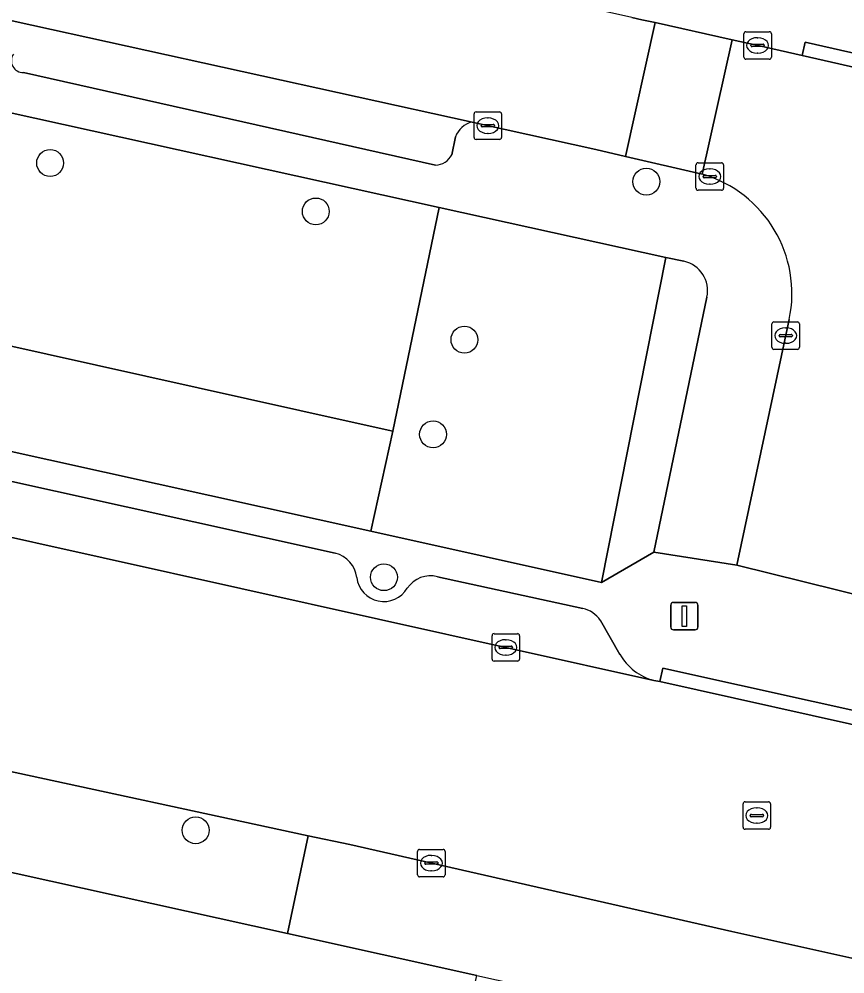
# Model space of a CAD drawing. Extents: x 162172 to 163187, y 382874 to 383685.
# Drawn here: x 162745.12 to 162775.17, y 383122.46 to 383157.19 of the extents above; entities that cross this region are included whole.
import ezdxf

# ---------------------------------------------------------------- set-up
doc = ezdxf.new("R2010")
doc.units = 0
for name, color, linetype in [('IMGEO_Boom', 7, 'Continuous'), ('IMGEO_Groenvoorziening', 7, 'Continuous'), ('IMGEO_Kolk', 7, 'Continuous'), ('IMGEO_Lichtmast', 7, 'Continuous'), ('IMGEO_Parkeervlak_open', 7, 'Continuous'), ('IMGEO_Rijbaan_lokaal_open', 7, 'Continuous'), ('IMGEO_Rioolput', 7, 'Continuous'), ('IMGEO_Voetpad_open', 7, 'Continuous')]:
    doc.layers.add(name, color=color, linetype=linetype)

msp = doc.modelspace()

# ---------------------------------------------------------------- linework, layer by layer
at = {"layer": 'IMGEO_Boom'}
for centre in [(162746.252, 383151.955), (162767.944, 383151.277), (162755.918, 383150.192), (162761.326, 383145.528), (162760.183, 383142.084), (162758.395, 383136.887), (162751.545, 383127.681)]:
    msp.add_circle(centre, 0.489, dxfattribs=at)
at = {"layer": 'IMGEO_Groenvoorziening'}
for points in [[(162758.721, 383142.201), (162760.411, 383150.342), (162726.801, 383157.757), (162729.541, 383148.699), (162757.134, 383142.554)], [(162768.657, 383148.523), (162760.411, 383150.342), (162758.721, 383142.201), (162757.914, 383138.559), (162766.308, 383136.698)], [(162758.721, 383142.201), (162757.134, 383142.554), (162729.541, 383148.699), (162728.727, 383145.028), (162757.914, 383138.559)]]:
    msp.add_lwpolyline(points, close=True, dxfattribs=at)
msp.add_lwpolyline([(162769.31, 383148.379), (162768.657, 383148.523), (162766.308, 383136.698), (162768.221, 383137.795), (162770.149, 383147.078)], dxfattribs=at)
msp.add_arc((162769.075, 383147.306), 1.098, 348.0045, 77.6305, dxfattribs=at)
at = {"layer": 'IMGEO_Kolk'}
for p, q in [((162771.491, 383155.806), (162771.491, 383156.658)), ((162771.566, 383156.732), (162772.418, 383156.732)), ((162771.979, 383156.512), (162772.004, 383156.512)), ((162772.492, 383156.658), (162772.492, 383155.806)), ((162771.75, 383156.226), (162771.75, 383156.238)), ((162772.188, 383156.189), (162771.79, 383156.189)), ((162771.793, 383156.275), (162772.191, 383156.275)), ((162772.234, 383156.238), (162772.234, 383156.226)), ((162772.002, 383155.952), (162771.977, 383155.952)), ((162772.418, 383155.732), (162771.566, 383155.732)), ((162761.674, 383152.887), (162761.674, 383153.739)), ((162761.749, 383153.813), (162762.601, 383153.813)), ((162762.675, 383153.739), (162762.675, 383152.887)), ((162761.933, 383153.307), (162761.933, 383153.319)), ((162761.976, 383153.356), (162762.374, 383153.356)), ((162762.162, 383153.593), (162762.187, 383153.593)), ((162762.417, 383153.319), (162762.417, 383153.307)), ((162762.371, 383153.27), (162761.973, 383153.27)), ((162762.185, 383153.033), (162762.16, 383153.033)), ((162762.601, 383152.813), (162761.749, 383152.813)), ((162769.825, 383151.963), (162770.677, 383151.963)), ((162769.75, 383151.037), (162769.75, 383151.889)), ((162770.238, 383151.743), (162770.263, 383151.743)), ((162770.751, 383151.889), (162770.751, 383151.037)), ((162770.009, 383151.457), (162770.009, 383151.469)), ((162770.447, 383151.42), (162770.049, 383151.42)), ((162770.052, 383151.506), (162770.45, 383151.506)), ((162770.493, 383151.469), (162770.493, 383151.457)), ((162770.677, 383150.963), (162769.825, 383150.963)), ((162770.261, 383151.183), (162770.236, 383151.183)), ((162772.513, 383145.25), (162772.513, 383146.102)), ((162772.588, 383146.176), (162773.44, 383146.176)), ((162773.514, 383146.102), (162773.514, 383145.25)), ((162772.772, 383145.67), (162772.772, 383145.682)), ((162772.815, 383145.719), (162773.213, 383145.719)), ((162773.001, 383145.956), (162773.026, 383145.956)), ((162773.256, 383145.682), (162773.256, 383145.67)), ((162773.21, 383145.633), (162772.812, 383145.633)), ((162773.024, 383145.396), (162772.999, 383145.396)), ((162773.44, 383145.176), (162772.588, 383145.176)), ((162762.328, 383133.907), (162762.328, 383134.759)), ((162762.403, 383134.833), (162763.255, 383134.833)), ((162762.816, 383134.613), (162762.841, 383134.613)), ((162763.329, 383134.759), (162763.329, 383133.907)), ((162762.587, 383134.327), (162762.587, 383134.339)), ((162763.025, 383134.29), (162762.627, 383134.29)), ((162762.63, 383134.376), (162763.028, 383134.376)), ((162763.071, 383134.339), (162763.071, 383134.327)), ((162762.839, 383134.053), (162762.814, 383134.053)), ((162763.255, 383133.833), (162762.403, 383133.833)), ((162759.621, 383126.061), (162759.621, 383126.913)), ((162759.696, 383126.987), (162760.548, 383126.987)), ((162760.622, 383126.913), (162760.622, 383126.061)), ((162760.109, 383126.767), (162760.134, 383126.767)), ((162759.88, 383126.481), (162759.88, 383126.493)), ((162760.318, 383126.444), (162759.92, 383126.444)), ((162759.923, 383126.53), (162760.321, 383126.53)), ((162760.364, 383126.493), (162760.364, 383126.481)), ((162760.548, 383125.987), (162759.696, 383125.987)), ((162760.132, 383126.207), (162760.107, 383126.207))]:
    msp.add_line(p, q, dxfattribs=at)
for points in [[(162771.491, 383155.806), (162771.491, 383156.658)], [(162771.566, 383156.732), (162772.418, 383156.732)], [(162772.492, 383156.658), (162772.492, 383155.806)], [(162772.418, 383155.732), (162771.566, 383155.732)], [(162761.674, 383152.887), (162761.674, 383153.739)], [(162761.749, 383153.813), (162762.601, 383153.813)], [(162762.675, 383153.739), (162762.675, 383152.887)], [(162762.601, 383152.813), (162761.749, 383152.813)], [(162769.825, 383151.963), (162770.677, 383151.963)], [(162769.75, 383151.037), (162769.75, 383151.889)], [(162770.751, 383151.889), (162770.751, 383151.037)], [(162770.677, 383150.963), (162769.825, 383150.963)], [(162772.513, 383145.25), (162772.513, 383146.102)], [(162772.588, 383146.176), (162773.44, 383146.176)], [(162773.514, 383146.102), (162773.514, 383145.25)], [(162773.44, 383145.176), (162772.588, 383145.176)], [(162762.328, 383133.907), (162762.328, 383134.759)], [(162762.403, 383134.833), (162763.255, 383134.833)], [(162763.329, 383134.759), (162763.329, 383133.907)], [(162763.255, 383133.833), (162762.403, 383133.833)], [(162759.621, 383126.061), (162759.621, 383126.913)], [(162759.696, 383126.987), (162760.548, 383126.987)], [(162760.622, 383126.913), (162760.622, 383126.061)], [(162760.548, 383125.987), (162759.696, 383125.987)]]:
    msp.add_lwpolyline(points, dxfattribs=at)
for centre, radius, start, end in [((162771.568, 383156.656), 0.0765, 91.552, 178.448), ((162771.568, 383156.656), 0.0765, 91.552, 178.448), ((162772.416, 383156.656), 0.0765, 1.552, 88.448), ((162772.416, 383156.656), 0.0765, 1.552, 88.448), ((162771.79, 383156.235), 0.0403, 85.8775, 175.7526), ((162771.787, 383156.225), 0.0366, 178.938, 274.7102), ((162772.191, 383156.232), 0.043, 264.8664, 352.4533), ((162772.195, 383156.237), 0.0386, 1.7309, 96.639), ((162771.568, 383155.808), 0.0765, 181.552, 268.448), ((162771.568, 383155.808), 0.0765, 181.552, 268.448), ((162772.416, 383155.808), 0.0765, 271.552, 358.448), ((162772.416, 383155.808), 0.0765, 271.552, 358.448), ((162761.751, 383153.737), 0.0765, 91.552, 178.448), ((162761.751, 383153.737), 0.0765, 91.552, 178.448), ((162762.599, 383153.737), 0.0765, 1.552, 88.448), ((162762.599, 383153.737), 0.0765, 1.552, 88.448), ((162761.973, 383153.316), 0.0403, 85.8775, 175.7526), ((162761.97, 383153.306), 0.0366, 178.938, 274.7102), ((162762.374, 383153.313), 0.043, 264.8664, 352.4533), ((162762.378, 383153.318), 0.0386, 1.7309, 96.639), ((162761.751, 383152.889), 0.0765, 181.552, 268.448), ((162761.751, 383152.889), 0.0765, 181.552, 268.448), ((162762.599, 383152.889), 0.0765, 271.552, 358.448), ((162762.599, 383152.889), 0.0765, 271.552, 358.448), ((162769.827, 383151.887), 0.0765, 91.552, 178.448), ((162769.827, 383151.887), 0.0765, 91.552, 178.448), ((162770.675, 383151.887), 0.0765, 1.552, 88.448), ((162770.675, 383151.887), 0.0765, 1.552, 88.448), ((162770.049, 383151.466), 0.0403, 85.8775, 175.7526), ((162770.046, 383151.456), 0.0366, 178.938, 274.7102), ((162770.45, 383151.463), 0.043, 264.8664, 352.4533), ((162770.454, 383151.468), 0.0386, 1.7309, 96.639), ((162769.827, 383151.039), 0.0765, 181.552, 268.448), ((162769.827, 383151.039), 0.0765, 181.552, 268.448), ((162770.675, 383151.039), 0.0765, 271.552, 358.448), ((162770.675, 383151.039), 0.0765, 271.552, 358.448), ((162772.59, 383146.1), 0.0765, 91.552, 178.448), ((162772.59, 383146.1), 0.0765, 91.552, 178.448), ((162773.438, 383146.1), 0.0765, 1.552, 88.448), ((162773.438, 383146.1), 0.0765, 1.552, 88.448), ((162772.812, 383145.679), 0.0403, 85.8775, 175.7526), ((162772.809, 383145.669), 0.0366, 178.938, 274.7102), ((162773.213, 383145.676), 0.043, 264.8664, 352.4533), ((162773.217, 383145.681), 0.0386, 1.7309, 96.639), ((162772.59, 383145.252), 0.0765, 181.552, 268.448), ((162772.59, 383145.252), 0.0765, 181.552, 268.448), ((162773.438, 383145.252), 0.0765, 271.552, 358.448), ((162773.438, 383145.252), 0.0765, 271.552, 358.448), ((162762.405, 383134.757), 0.0765, 91.552, 178.448), ((162762.405, 383134.757), 0.0765, 91.552, 178.448), ((162763.253, 383134.757), 0.0765, 1.552, 88.448), ((162763.253, 383134.757), 0.0765, 1.552, 88.448), ((162762.627, 383134.336), 0.0403, 85.8775, 175.7526), ((162762.624, 383134.326), 0.0366, 178.938, 274.7102), ((162763.028, 383134.333), 0.043, 264.8664, 352.4533), ((162763.032, 383134.338), 0.0386, 1.7309, 96.639), ((162762.405, 383133.909), 0.0765, 181.552, 268.448), ((162762.405, 383133.909), 0.0765, 181.552, 268.448), ((162763.253, 383133.909), 0.0765, 271.552, 358.448), ((162763.253, 383133.909), 0.0765, 271.552, 358.448), ((162759.698, 383126.911), 0.0765, 91.552, 178.448), ((162759.698, 383126.911), 0.0765, 91.552, 178.448), ((162760.546, 383126.911), 0.0765, 1.552, 88.448), ((162760.546, 383126.911), 0.0765, 1.552, 88.448), ((162759.92, 383126.49), 0.0403, 85.8775, 175.7526), ((162759.917, 383126.48), 0.0366, 178.938, 274.7102), ((162760.321, 383126.487), 0.043, 264.8664, 352.4533), ((162760.325, 383126.492), 0.0386, 1.7309, 96.639), ((162759.698, 383126.063), 0.0765, 181.552, 268.448), ((162759.698, 383126.063), 0.0765, 181.552, 268.448), ((162760.546, 383126.063), 0.0765, 271.552, 358.448), ((162760.546, 383126.063), 0.0765, 271.552, 358.448)]:
    msp.add_arc(centre, radius, start, end, dxfattribs=at)
for centre, major_axis, ratio, start_param, end_param in [((162771.978, 383156.232), (-0.387, 0.002), 0.722429, 4.712389, 7.853982), ((162772.003, 383156.232), (-0.39, 0.002), 0.717154, 1.570796, 4.712389), ((162762.161, 383153.313), (-0.387, 0.002), 0.722429, 4.712389, 7.853982), ((162762.186, 383153.313), (-0.39, 0.002), 0.717154, 1.570796, 4.712389), ((162770.237, 383151.463), (-0.387, 0.002), 0.722429, 4.712389, 7.853982), ((162770.262, 383151.463), (-0.39, 0.002), 0.717154, 1.570796, 4.712389), ((162773, 383145.676), (-0.387, 0.002), 0.722429, 4.712389, 7.853982), ((162773.025, 383145.676), (-0.39, 0.002), 0.717154, 1.570796, 4.712389), ((162762.815, 383134.333), (-0.387, 0.002), 0.722429, 4.712389, 7.853982), ((162762.84, 383134.333), (-0.39, 0.002), 0.717154, 1.570796, 4.712389), ((162760.108, 383126.487), (-0.387, 0.002), 0.722429, 4.712389, 7.853982), ((162760.133, 383126.487), (-0.39, 0.002), 0.717154, 1.570796, 4.712389)]:
    msp.add_ellipse(centre, major_axis=major_axis, ratio=ratio, start_param=start_param, end_param=end_param, dxfattribs=at)
at = {"layer": 'IMGEO_Lichtmast'}
for p, q in [((162768.929, 383135.972), (162769.719, 383135.972)), ((162769.719, 383135.972), (162768.929, 383135.972)), ((162768.829, 383135.072), (162768.829, 383135.872)), ((162768.829, 383135.872), (162768.829, 383135.072)), ((162769.819, 383135.872), (162769.819, 383135.072)), ((162769.819, 383135.072), (162769.819, 383135.872)), ((162769.719, 383134.972), (162768.929, 383134.972)), ((162768.929, 383134.972), (162769.719, 383134.972))]:
    msp.add_line(p, q, dxfattribs=at)
msp.add_lwpolyline([(162769.249, 383135.847), (162769.399, 383135.847), (162769.399, 383135.097), (162769.249, 383135.097), (162769.249, 383135.847)], dxfattribs=at)
for centre, start, end in [((162768.929, 383135.872), 90, 180), ((162768.929, 383135.872), 90, 180), ((162769.719, 383135.872), 0, 90), ((162769.719, 383135.872), 360, 90), ((162768.929, 383135.072), 180, 270), ((162768.929, 383135.072), 180, 270), ((162769.719, 383135.072), 270, 0), ((162769.719, 383135.072), 270, 0)]:
    msp.add_arc(centre, 0.1, start, end, dxfattribs=at)
at = {"layer": 'IMGEO_Parkeervlak_open'}
for points in [[(162761.601, 383153.44), (162744.873, 383157.13)], [(162745.285, 383155.249), (162760.274, 383151.881)], [(162760.861, 383152.256), (162761, 383152.901)], [(162723.126, 383143.173), (162768.216, 383133.132)], [(162756.625, 383137.76), (162743.863, 383140.582)], [(162765.63, 383135.754), (162760.349, 383136.904)], [(162766.984, 383134.081), (162766.271, 383135.312)]]:
    msp.add_lwpolyline(points, dxfattribs=at)
for centre, radius, start, end in [((162745.265, 383155.673), 0.425, 144.9816, 272.719), ((162761.764, 383152.654), 0.803, 101.7048, 162.0691), ((162760.259, 383152.551), 0.671, 271.2867, 333.8576), ((162756.372, 383136.746), 1.045, 6.9601, 75.9855), ((162758.391, 383136.992), 0.99, 186.902, 329.5913), ((162760.093, 383135.906), 1.03, 75.6076, 145.4135), ((162765.41, 383134.75), 1.028, 33.161, 77.6628), ((162768.725, 383135.068), 2.001, 209.5324, 255.254)]:
    msp.add_arc(centre, radius, start, end, dxfattribs=at)
at = {"layer": 'IMGEO_Rijbaan_lokaal_open'}
for points in [[(162892.326, 383105.776), (162777.11, 383131.169), (162776.695, 383131.255), (162768.44, 383133.092), (162768.216, 383133.132), (162723.126, 383143.173), (162721.765, 383143.486), (162712.48, 383145.52), (162709.068, 383146.272), (162622.598, 383165.402), (162622.419, 383165.446), (162617.288, 383166.603), (162616.709, 383166.727)], [(162802.077, 383149.607), (162801.257, 383149.812), (162783.954, 383153.523), (162783.612, 383153.596), (162781.552, 383154.063), (162773.616, 383155.863), (162772.015, 383156.226), (162771.067, 383156.437), (162769.979, 383151.55)], [(162773.14, 383146.257), (162771.232, 383137.324), (162776.132, 383136.11), (162777.995, 383145.317)], [(162744.065, 383129.98), (162755.641, 383127.484), (162757.16, 383127.16), (162771.049, 383124), (162776.079, 383122.88), (162781.97, 383121.569), (162783.256, 383121.293), (162791.009, 383119.631), (162800.138, 383117.52), (162805.148, 383116.361), (162807.385, 383115.865), (162813.338, 383114.557), (162831.813, 383110.473), (162832.208, 383110.39), (162837.346, 383109.312), (162843.91, 383107.935), (162847.127, 383107.222), (162857.711, 383104.876), (162857.913, 383104.827), (162884.53, 383098.802), (162890.648, 383097.421), (162923.801, 383089.955), (162943.612, 383085.806)]]:
    msp.add_lwpolyline(points, dxfattribs=at)
for points in [[(162750.77, 383160.957), (162750.653, 383160.983), (162749.898, 383161.148), (162732.589, 383164.93), (162731.885, 383165.083), (162730.774, 383165.342), (162727.678, 383165.963), (162726.58, 383161.079), (162730.017, 383160.386), (162735, 383159.308), (162743.362, 383157.464), (162743.584, 383157.415), (162744.873, 383157.13), (162761.601, 383153.44), (162761.987, 383153.355), (162766.11, 383152.445), (162767.183, 383152.197), (162768.266, 383157.061), (162767.785, 383157.168), (162767.416, 383157.25)], [(162767.183, 383152.197), (162769.979, 383151.55), (162771.067, 383156.437), (162768.266, 383157.061)]]:
    msp.add_lwpolyline(points, close=True, dxfattribs=at)
msp.add_arc((162768.71, 383147.202), 4.53, 347.9626, 73.7291, dxfattribs=at)
at = {"layer": 'IMGEO_Rioolput'}
for p, q in [((162771.537, 383128.717), (162772.389, 383128.717)), ((162771.462, 383127.791), (162771.462, 383128.643)), ((162771.95, 383128.497), (162771.975, 383128.497)), ((162772.463, 383128.643), (162772.463, 383127.791)), ((162771.721, 383128.211), (162771.721, 383128.223)), ((162772.159, 383128.174), (162771.761, 383128.174)), ((162771.764, 383128.26), (162772.162, 383128.26)), ((162772.205, 383128.223), (162772.205, 383128.211)), ((162772.389, 383127.717), (162771.537, 383127.717)), ((162771.973, 383127.937), (162771.948, 383127.937))]:
    msp.add_line(p, q, dxfattribs=at)
for points in [[(162771.537, 383128.717), (162772.389, 383128.717)], [(162771.462, 383127.791), (162771.462, 383128.643)], [(162772.463, 383128.643), (162772.463, 383127.791)], [(162772.389, 383127.717), (162771.537, 383127.717)]]:
    msp.add_lwpolyline(points, dxfattribs=at)
for centre, radius, start, end in [((162771.539, 383128.641), 0.0765, 91.552, 178.448), ((162771.539, 383128.641), 0.0765, 91.552, 178.448), ((162772.387, 383128.641), 0.0765, 1.552, 88.448), ((162772.387, 383128.641), 0.0765, 1.552, 88.448), ((162771.761, 383128.22), 0.0403, 85.8775, 175.7526), ((162771.758, 383128.21), 0.0366, 178.938, 274.7102), ((162772.162, 383128.217), 0.043, 264.8664, 352.4533), ((162772.166, 383128.222), 0.0386, 1.7309, 96.639), ((162771.539, 383127.793), 0.0765, 181.552, 268.448), ((162771.539, 383127.793), 0.0765, 181.552, 268.448), ((162772.387, 383127.793), 0.0765, 271.552, 358.448), ((162772.387, 383127.793), 0.0765, 271.552, 358.448)]:
    msp.add_arc(centre, radius, start, end, dxfattribs=at)
for centre, major_axis, ratio, start_param, end_param in [((162771.949, 383128.217), (-0.387, 0.002), 0.722429, 4.712389, 7.853982), ((162771.974, 383128.217), (-0.39, 0.002), 0.717154, 1.570796, 4.712389)]:
    msp.add_ellipse(centre, major_axis=major_axis, ratio=ratio, start_param=start_param, end_param=end_param, dxfattribs=at)
at = {"layer": 'IMGEO_Voetpad_open'}
for points in [[(162726.58, 383161.079), (162724.646, 383160.833), (162724.159, 383160.942), (162721.042, 383146.61), (162723.293, 383146.233), (162725.818, 383157.824), (162726.801, 383157.757), (162760.411, 383150.342), (162768.657, 383148.523), (162769.31, 383148.379)], [(162767.416, 383157.25), (162767.785, 383157.168), (162768.266, 383157.061), (162771.067, 383156.437), (162772.015, 383156.226), (162773.616, 383155.863), (162773.717, 383156.352), (162781.653, 383154.552), (162781.552, 383154.063), (162783.612, 383153.596), (162783.954, 383153.523)], [(162760.274, 383151.881), (162745.285, 383155.249)], [(162769.979, 383151.55), (162767.183, 383152.197), (162766.11, 383152.445), (162761.987, 383153.355), (162761.601, 383153.44)], [(162761, 383152.901), (162760.861, 383152.256)], [(162770.149, 383147.078), (162768.221, 383137.795), (162771.232, 383137.324), (162773.14, 383146.257)], [(162946.311, 383098.498), (162905.948, 383107.39), (162894.994, 383109.803), (162893.211, 383110.179), (162882.782, 383112.485), (162845.259, 383120.78), (162835.291, 383122.984), (162833.499, 383123.373), (162823.542, 383125.571), (162788.717, 383133.274), (162779.01, 383135.399), (162776.132, 383136.11), (162771.232, 383137.324), (162768.221, 383137.795), (162766.308, 383136.698), (162757.914, 383138.559), (162728.727, 383145.028)], [(162743.542, 383121.076), (162745.785, 383120.569), (162745.867, 383120.93), (162746.218, 383120.85), (162746.136, 383120.49), (162748.38, 383119.983), (162748.461, 383120.343), (162748.813, 383120.263), (162748.731, 383119.903), (162750.964, 383119.398), (162751.046, 383119.758), (162751.417, 383119.675), (162751.335, 383119.314), (162753.55, 383118.814), (162753.631, 383119.174), (162753.982, 383119.094), (162753.9, 383118.734), (162760.636, 383117.214), (162761.78, 383122.401), (162754.882, 383123.923), (162663.396, 383144.154)], [(162743.863, 383140.582), (162756.625, 383137.76)], [(162760.349, 383136.904), (162765.63, 383135.754)], [(162766.271, 383135.312), (162766.984, 383134.081)], [(162768.216, 383133.132), (162768.44, 383133.092), (162768.548, 383133.58), (162776.803, 383131.743), (162776.695, 383131.255), (162777.11, 383131.169)]]:
    msp.add_lwpolyline(points, dxfattribs=at)
for points in [[(162781.552, 383154.063), (162781.653, 383154.552), (162773.717, 383156.352), (162773.616, 383155.863)], [(162728.619, 383133.41), (162727.833, 383133.583), (162721.75, 383134.924), (162713.235, 383136.801), (162706.867, 383138.202), (162700.537, 383139.594), (162692.671, 383141.349), (162692.563, 383140.863), (162687.146, 383142.073), (162687.254, 383142.558), (162668.897, 383146.663), (162664.161, 383147.688), (162663.396, 383144.154), (162754.882, 383123.923), (162755.641, 383127.484), (162744.065, 383129.98)], [(162768.44, 383133.092), (162776.695, 383131.255), (162776.803, 383131.743), (162768.548, 383133.58)], [(162761.78, 383122.401), (162775.308, 383119.417), (162776.079, 383122.88), (162771.049, 383124), (162757.16, 383127.16), (162755.641, 383127.484), (162754.882, 383123.923)]]:
    msp.add_lwpolyline(points, close=True, dxfattribs=at)
for centre, radius, start, end in [((162745.265, 383155.673), 0.425, 144.9816, 272.719), ((162761.764, 383152.654), 0.803, 101.7048, 162.0691), ((162760.259, 383152.551), 0.671, 271.2867, 333.8576), ((162768.71, 383147.202), 4.53, 347.9626, 73.7291), ((162769.075, 383147.306), 1.098, 348.0045, 77.6305), ((162756.372, 383136.746), 1.045, 6.9601, 75.9855), ((162758.391, 383136.992), 0.99, 186.902, 329.5913), ((162760.093, 383135.906), 1.03, 75.6076, 145.4135), ((162765.41, 383134.75), 1.028, 33.161, 77.6628), ((162768.725, 383135.068), 2.001, 209.5324, 255.254)]:
    msp.add_arc(centre, radius, start, end, dxfattribs=at)

doc.saveas('drawing.dxf')
